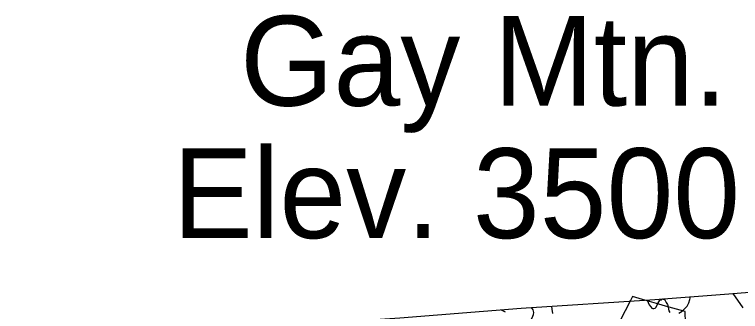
# Model space of a CAD drawing. Extents: x 1159738 to 1321356, y 736314 to 882035.
# Drawn here: x 1192165 to 1199280, y 873187 to 876094 of the extents above; entities that cross this region are included whole.
import ezdxf

# ---------------------------------------------------------------- set-up
doc = ezdxf.new("R2010")
doc.units = 0
for name, color, linetype in [('Exist Boundary Land Use Forest National US Forest Service', 7, 'Continuous'), ('Exist Boundary Political CountyLine', 7, 'Continuous'), ('Exist Geographical Mountain Summit Elevation Number Label', 7, 'Continuous'), ('Exist Geographical Mountain Summit Label', 7, 'Continuous'), ('Exist Road Non-System Type 51', 7, 'Continuous')]:
    doc.layers.add(name, color=color, linetype=linetype)

msp = doc.modelspace()

# ---------------------------------------------------------------- linework, layer by layer
at = {"layer": 'Exist Boundary Land Use Forest National US Forest Service'}
for points in [[(1199204.2, 873363.6), (1199301.9, 873220.9)], [(1198744.8, 872965.8), (1198736.8, 873187.8), (1198688.7, 873200.8), (1198544.1, 873239.5), (1198479.9, 873256.8), (1198320.6, 873304.4), (1198221.8, 873333.8), (1198202, 873295.7), (1198046.8, 872996.8)]]:
    msp.add_lwpolyline(points, dxfattribs=at)
at = {"layer": 'Exist Boundary Political CountyLine'}
msp.add_lwpolyline([(1183588.8, 872234.7), (1184322.7, 872279.9), (1185067.1, 872343.9), (1185819.3, 872394.5), (1186561.4, 872448.7), (1187261.3, 872498.6), (1187829.6, 872544.2), (1187879.8, 872548.2), (1188346.4, 872586.5), (1189839.6, 872688.7), (1191184.8, 872789.9), (1192356.2, 872878.6), (1192359.2, 872878.9), (1193539.5, 872965.1), (1194972.4, 873060.5), (1195941.8, 873125.6), (1197130.3, 873218.2), (1198438.7, 873303.7), (1199165.9, 873360.6), (1199898.4, 873418.2)], dxfattribs=at)
at = {"layer": 'Exist Road Non-System Type 51'}
for points in [[(1198366.1, 873298.9), (1198373.7, 873273.8), (1198384.9, 873253.2), (1198400.1, 873230.7), (1198411.7, 873220.6), (1198420.6, 873216.2), (1198431.4, 873215.2), (1198444.1, 873220), (1198454.1, 873228.8), (1198468.5, 873265.2), (1198489.2, 873298), (1198505.3, 873301.6), (1198511.8, 873306.5), (1198516.5, 873308.9), (1198538.9, 873299.4), (1198551.4, 873274), (1198563.5, 873256.5), (1198571.1, 873233.6), (1198573.3, 873210.7), (1198576.6, 873193.2), (1198586.4, 873175.7)], [(1198677, 873169.2), (1198708.6, 873191), (1198735.9, 873217.2), (1198756.7, 873237.9), (1198773.1, 873269.6), (1198782.9, 873303.4), (1198790.5, 873329.6)], [(1197062.4, 872579.6), (1197075, 872659.9), (1197082.5, 872721.3), (1197091.2, 872796.6), (1197098.8, 872843), (1197115.1, 872875.6), (1197163.9, 872978.5), (1197208.9, 873070.7), (1197237.7, 873124.6), (1197250.2, 873156), (1197254, 873176), (1197249, 873201.1), (1197231.5, 873224.8)], [(1197439.3, 873165.7), (1197435.5, 873208.3), (1197429.6, 873237.7)], [(1196935.2, 873203), (1196972, 873183.6)]]:
    msp.add_lwpolyline(points, dxfattribs=at)

# ---------------------------------------------------------------- texts
at = {"layer": 'Exist Geographical Mountain Summit Elevation Number Label'}
msp.add_text('Elev. 3500', height=880, dxfattribs=at).set_placement((1193714.6, 873904.9))
at = {"layer": 'Exist Geographical Mountain Summit Label'}
msp.add_text('Gay Mtn.', height=880, dxfattribs=at).set_placement((1194375.7, 875201.3))

doc.saveas('drawing.dxf')
